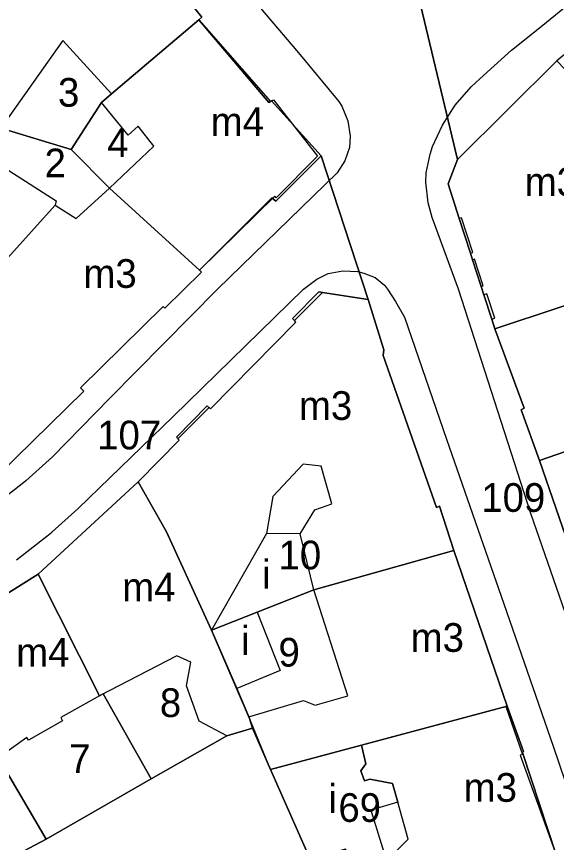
# Model space of a CAD drawing. Extents: x -304109 to -273954, y 21500 to 39796.
# Drawn here: x -293267.1 to -293210.6, y 30692.2 to 30778.5 of the extents above; entities that cross this region are included whole.
import ezdxf

# ---------------------------------------------------------------- set-up
doc = ezdxf.new("R2010")
doc.units = 0
for name, color, linetype in [('Budynki', 7, 'Continuous'), ('Budynki - opisy', 7, 'Continuous'), ('Działki', 7, 'Continuous'), ('Działki - numery', 7, 'Continuous'), ('krawedzie_ulic', 7, 'Continuous')]:
    doc.layers.add(name, color=color, linetype=linetype)

msp = doc.modelspace()

# ---------------------------------------------------------------- linework, layer by layer
at = {"layer": 'Budynki'}
for points in [[(-293268.71, 30766.84), (-293279.41, 30775.39), (-293273.131, 30784.903), (-293273.196, 30784.999), (-293268.429, 30791.914), (-293268.172, 30791.785), (-293265.498, 30795.814), (-293262.35, 30795.84), (-293258.09, 30790.79), (-293258.34, 30790.57), (-293250.97, 30781.84), (-293250.63, 30782.1), (-293247.69, 30778.42), (-293248.01, 30778.151), (-293257.15, 30770.41), (-293262.25, 30775.99)], [(-293247.95, 30751.98), (-293247.951, 30751.98), (-293257.36, 30760.57), (-293252.74, 30764.95), (-293254.36, 30767.02), (-293255.42, 30766.11), (-293258.21, 30769.52), (-293257.149, 30770.408), (-293248.011, 30778.147), (-293240.537, 30769.611), (-293240.215, 30769.805), (-293235.609, 30763.906), (-293239.93, 30759.561), (-293240.075, 30759.706)], [(-293296.97, 30750.81), (-293288.64, 30762.9), (-293288.27, 30762.65), (-293281.98, 30771.77), (-293282.27, 30771.97), (-293279.8, 30775.55), (-293279.41, 30775.39), (-293268.71, 30766.84), (-293270.65, 30764.13), (-293262.95, 30759.23), (-293263.03, 30758.78), (-293272.652, 30748.101), (-293283.314, 30756.567), (-293291.197, 30746.489)], [(-293217.07, 30745.84), (-293217.39, 30746.85), (-293217.06, 30746.95), (-293217.887, 30749.507), (-293218.22, 30749.4), (-293218.5, 30750.28), (-293218.3, 30750.35), (-293219.19, 30753.12), (-293219.39, 30753.05), (-293219.62, 30753.75), (-293219.38, 30753.83), (-293220.55, 30757.45), (-293220.79, 30757.38), (-293221.95, 30761), (-293220.96, 30763.56), (-293210.59, 30773.85), (-293201.14, 30764.04), (-293204.35, 30761.15), (-293206.55, 30760.37), (-293207.23, 30760.86), (-293208.69, 30759.47), (-293208.03, 30757.5), (-293206.07, 30758), (-293203.28, 30750.43)], [(-293270.78, 30728.85), (-293275.03, 30734.37), (-293291.197, 30746.489), (-293283.314, 30756.563), (-293272.652, 30748.101), (-293263.03, 30758.78), (-293260.83, 30757.4), (-293257.36, 30760.57), (-293247.951, 30751.98), (-293247.95, 30751.98), (-293247.73, 30751.78), (-293251.56, 30748.02), (-293251.74, 30748.2), (-293260.39, 30739.69), (-293260.06, 30739.35)], [(-293217.07, 30745.84), (-293203.28, 30750.43), (-293201.23, 30744.6), (-293202, 30743.71), (-293201.73, 30741.94), (-293200.31, 30741.28), (-293195.07, 30745.45), (-293195.99, 30746.53), (-293189.97, 30751.5), (-293186.32, 30747.56), (-293199.8, 30736.44), (-293212.38, 30732.09), (-293214.32, 30737.4), (-293214.01, 30737.56)], [(-293221.34, 30722.68), (-293235.98, 30718.58), (-293237.42, 30724.41), (-293235.89, 30726.94), (-293234.11, 30727.54), (-293235.22, 30731.49), (-293237.12, 30731.71), (-293240.28, 30728.32), (-293240.95, 30724.45), (-293246.68, 30714.34), (-293251.41, 30724.62), (-293254.38, 30729.85), (-293250.06, 30734.22), (-293250.207, 30734.363), (-293246.952, 30737.638), (-293246.81, 30737.5), (-293237.87, 30746.55), (-293238.005, 30746.705), (-293235.078, 30749.651), (-293230.32, 30748.93), (-293228.68, 30743.66), (-293228.75, 30743.06), (-293223.15, 30727.17), (-293222.85, 30727.3)], [(-293212.38, 30732.09), (-293199.8, 30736.44), (-293186.32, 30747.56), (-293181.17, 30741.72), (-293191.33, 30734.03), (-293192.41, 30735.5), (-293197.11, 30731.6), (-293193.16, 30721.91), (-293207.28, 30717.24)], [(-293246.68, 30714.34), (-293244.06, 30708.24), (-293242.8, 30705.29), (-293242.4, 30704.1), (-293245.1, 30703.3), (-293247.97, 30704.84), (-293249.31, 30708.529), (-293248.86, 30710.99), (-293250.32, 30711.66), (-293258.41, 30707.47), (-293264.81, 30720.2), (-293254.38, 30729.85), (-293251.41, 30724.62)], [(-293240.95, 30724.45), (-293246.68, 30714.34), (-293241.93, 30716.22), (-293235.98, 30718.58), (-293237.42, 30724.41)], [(-293235.98, 30718.58), (-293221.34, 30722.68), (-293215.78, 30706.41), (-293240.51, 30699.8), (-293242.8, 30705.29), (-293237.08, 30707), (-293235.86, 30706.52), (-293232.42, 30707.48)], [(-293276, 30713.2), (-293264.81, 30720.2), (-293258.41, 30707.47), (-293262.46, 30705.207), (-293262.27, 30704.87), (-293265.84, 30702.85), (-293266.003, 30703.129), (-293269, 30701)], [(-293241.93, 30716.22), (-293239.53, 30710.13), (-293244.06, 30708.24), (-293246.68, 30714.34)], [(-293210.64, 30690.88), (-293233.82, 30684.15), (-293235.2, 30687.7), (-293236.39, 30690.41), (-293232.69, 30691.46), (-293232.21, 30690.04), (-293228.644, 30691.035), (-293228.08, 30691.19), (-293227.63, 30691.01), (-293226.14, 30692.5), (-293227.21, 30696.358), (-293227.78, 30698.31), (-293230.13, 30698.79), (-293230.68, 30698.6), (-293231.06, 30699.65), (-293230.57, 30700.39), (-293231.01, 30702.32), (-293215.906, 30706.369), (-293214.182, 30701.361), (-293214.422, 30701.279)], [(-293240.51, 30699.8), (-293231.01, 30702.32), (-293230.57, 30700.39), (-293231.06, 30699.65), (-293230.68, 30698.6), (-293230.13, 30698.79), (-293227.78, 30698.31), (-293227.21, 30696.358), (-293230.03, 30695.532), (-293228.644, 30691.035), (-293232.21, 30690.04), (-293232.69, 30691.46), (-293236.39, 30690.41)]]:
    msp.add_lwpolyline(points, close=True, dxfattribs=at)
at = {"layer": 'Działki'}
for points in [[(-293175.49, 30803.39), (-293188.78, 30792.05), (-293196.76, 30785.4), (-293197.38, 30785.88), (-293202.38, 30781.78), (-293201.91, 30781.09), (-293210.59, 30773.85), (-293220.96, 30763.56), (-293225.38, 30782.1), (-293212.59, 30792.47), (-293203.07, 30800.44), (-293193.93, 30808.33), (-293183.98, 30816.4), (-293175.67, 30828.1), (-293163.58, 30844.55), (-293155, 30857.31)], [(-293210.64, 30690.88), (-293214.17, 30701.56), (-293214.05, 30701.66), (-293215.78, 30706.41), (-293221.34, 30722.68), (-293222.85, 30727.3), (-293223.15, 30727.17), (-293228.75, 30743.06), (-293228.68, 30743.66), (-293230.32, 30748.93), (-293235.24, 30763.92), (-293240.41, 30769.69), (-293240.71, 30769.5), (-293248.01, 30778.15), (-293247.69, 30778.42), (-293250.63, 30782.1)], [(-293225.38, 30782.1), (-293220.96, 30763.56), (-293221.95, 30761), (-293220.79, 30757.38), (-293219.62, 30753.75), (-293219.39, 30753.05), (-293218.5, 30750.28), (-293218.22, 30749.4), (-293217.39, 30746.85), (-293217.07, 30745.84), (-293214.01, 30737.56), (-293214.32, 30737.4), (-293212.38, 30732.09), (-293207.28, 30717.24), (-293202.29, 30702.83), (-293196.21, 30686.07)], [(-293270.78, 30728.85), (-293260.06, 30739.35), (-293260.39, 30739.69), (-293251.74, 30748.2), (-293251.56, 30748.02), (-293247.73, 30751.78), (-293247.95, 30751.98), (-293240.37, 30759.56), (-293239.98, 30759.18), (-293235.24, 30763.92), (-293230.32, 30748.93), (-293234.84, 30749.61), (-293235.47, 30749.71), (-293238.21, 30746.94), (-293237.87, 30746.55), (-293246.81, 30737.5), (-293247.13, 30737.81), (-293250.37, 30734.52), (-293250.06, 30734.22), (-293254.38, 30729.85), (-293264.81, 30720.2), (-293276, 30713.2)]]:
    msp.add_lwpolyline(points, dxfattribs=at)
for points in [[(-293265.5, 30795.81), (-293262.35, 30795.84), (-293258.09, 30790.79), (-293258.34, 30790.57), (-293250.97, 30781.84), (-293250.63, 30782.1), (-293247.69, 30778.42), (-293248.01, 30778.15), (-293257.15, 30770.41), (-293258.21, 30769.52), (-293261.38, 30764.59), (-293268.71, 30766.84), (-293279.41, 30775.39), (-293273.13, 30784.9), (-293273.2, 30785), (-293268.43, 30791.91), (-293268.17, 30791.79)], [(-293247.95, 30751.98), (-293257.36, 30760.57), (-293261.38, 30764.59), (-293258.21, 30769.52), (-293257.15, 30770.41), (-293248.01, 30778.15), (-293240.71, 30769.5), (-293240.41, 30769.69), (-293235.24, 30763.92), (-293239.98, 30759.18), (-293240.37, 30759.56)], [(-293261.38, 30764.59), (-293257.36, 30760.57), (-293247.95, 30751.98), (-293247.73, 30751.78), (-293251.56, 30748.02), (-293251.74, 30748.2), (-293260.39, 30739.69), (-293260.06, 30739.35), (-293270.78, 30728.85), (-293285.11, 30720.83), (-293289.85, 30727.66), (-293290.99, 30730.35), (-293295.09, 30733.45), (-293304.14, 30740.42), (-293303.62, 30741.3), (-293303.34, 30741.06), (-293296.97, 30750.82), (-293288.64, 30762.9), (-293288.27, 30762.65), (-293281.98, 30771.77), (-293282.27, 30771.97), (-293279.8, 30775.55), (-293279.41, 30775.39), (-293268.71, 30766.84)], [(-293210.59, 30773.85), (-293201.14, 30764.04), (-293192.23, 30753.94), (-293203.28, 30750.43), (-293217.07, 30745.84), (-293217.39, 30746.85), (-293218.22, 30749.4), (-293218.5, 30750.28), (-293219.39, 30753.05), (-293219.62, 30753.75), (-293220.79, 30757.38), (-293221.95, 30761), (-293220.96, 30763.56)], [(-293212.38, 30732.09), (-293214.32, 30737.4), (-293214.01, 30737.56), (-293217.07, 30745.84), (-293203.28, 30750.43), (-293192.23, 30753.94), (-293189.97, 30751.5), (-293186.32, 30747.56), (-293199.8, 30736.44)], [(-293246.68, 30714.34), (-293251.41, 30724.62), (-293254.38, 30729.85), (-293250.06, 30734.22), (-293250.37, 30734.52), (-293247.13, 30737.81), (-293246.81, 30737.5), (-293237.87, 30746.55), (-293238.21, 30746.94), (-293235.47, 30749.71), (-293234.84, 30749.61), (-293230.32, 30748.93), (-293228.68, 30743.66), (-293228.75, 30743.06), (-293223.15, 30727.17), (-293222.85, 30727.3), (-293221.34, 30722.68), (-293235.98, 30718.58)], [(-293212.38, 30732.09), (-293199.8, 30736.44), (-293186.32, 30747.56), (-293181.17, 30741.72), (-293177.01, 30737.05), (-293176.65, 30736.63), (-293193.16, 30721.91), (-293207.28, 30717.24)], [(-293246.68, 30714.34), (-293242.73, 30705.12), (-293242.4, 30704.1), (-293245.1, 30703.3), (-293253, 30698.8), (-293258.01, 30707.68), (-293258.41, 30707.47), (-293264.81, 30720.2), (-293254.38, 30729.85), (-293251.41, 30724.62)], [(-293242.4, 30704.1), (-293242.73, 30705.12), (-293246.68, 30714.34), (-293235.98, 30718.58), (-293221.34, 30722.68), (-293215.78, 30706.41), (-293231.01, 30702.32), (-293240.51, 30699.8)], [(-293264, 30692.5), (-293269, 30701), (-293276, 30713.2), (-293264.81, 30720.2), (-293258.41, 30707.47), (-293258.01, 30707.68), (-293253, 30698.8)], [(-293276, 30713.2), (-293269, 30701), (-293264, 30692.5), (-293271.6, 30688.5), (-293280.85, 30694.5), (-293288.2, 30705.9)], [(-293210.64, 30690.88), (-293233.82, 30684.15), (-293235.2, 30687.7), (-293236.39, 30690.41), (-293240.51, 30699.8), (-293231.01, 30702.32), (-293215.78, 30706.41), (-293214.05, 30701.66), (-293214.17, 30701.56)], [(-293294, 30678.7), (-293280.5, 30682.37), (-293270.8, 30685), (-293271.6, 30688.5), (-293264, 30692.5), (-293253, 30698.8), (-293245.1, 30703.3), (-293242.4, 30704.1), (-293240.51, 30699.8), (-293236.39, 30690.41), (-293235.2, 30687.7), (-293233.82, 30684.15), (-293232.4, 30680.5), (-293232.64, 30680.4), (-293235.94, 30678.94), (-293236.32, 30678.77), (-293240.38, 30676.98), (-293243.35, 30675.67), (-293254.13, 30671.5), (-293257.32, 30670.15), (-293266.49, 30666.21), (-293288.3, 30658.59)]]:
    msp.add_lwpolyline(points, close=True, dxfattribs=at)
at = {"layer": 'krawedzie_ulic'}
for points in [[(-293267.102, 30797.817), (-293265.621, 30798.775), (-293264.335, 30799.277), (-293262.637, 30799.562), (-293260.919, 30799.449), (-293259.847, 30799.168), (-293258.431, 30798.69), (-293257.191, 30797.855), (-293256.496, 30797.116), (-293245.972, 30784.572), (-293237.593, 30774.707), (-293233.369, 30769.618), (-293233.061, 30769.124), (-293232.43, 30767.605), (-293232.184, 30765.979), (-293232.273, 30764.822), (-293232.735, 30763.4), (-293233.555, 30762.149), (-293246.064, 30750), (-293257.368, 30738.573), (-293263.321, 30732.481), (-293266.125, 30729.95), (-293266.489, 30729.658), (-293269.88, 30727.036)], [(-293200, 30687.752), (-293202.07, 30693.997), (-293207.04, 30708.446), (-293213.315, 30726.534), (-293220.877, 30750), (-293223.626, 30757.498), (-293224.035, 30759.008), (-293224.275, 30761.194), (-293224.23, 30762.157), (-293223.843, 30764.125), (-293223.58, 30764.905), (-293222.541, 30767.157), (-293221.226, 30769.216), (-293219.531, 30771.148), (-293218.626, 30771.985), (-293217.124, 30773.344), (-293215.307, 30774.965), (-293212.227, 30777.446), (-293200, 30787.432)], [(-293267.097, 30721.701), (-293263.929, 30724.166), (-293263.382, 30724.595), (-293260.628, 30727.056), (-293250.704, 30736.688), (-293237.077, 30750), (-293235.682, 30751.053), (-293234.498, 30751.62), (-293232.973, 30751.923), (-293231.421, 30751.829), (-293230.769, 30751.666), (-293229.588, 30751.208), (-293228.608, 30750.406), (-293228.29, 30750), (-293227.466, 30748.717), (-293226.501, 30747.066), (-293222.115, 30734.314), (-293216.133, 30717.097), (-293210.96, 30702.224), (-293203.762, 30680.987)]]:
    msp.add_lwpolyline(points, dxfattribs=at)

# ---------------------------------------------------------------- texts
at = {"layer": 'Budynki - opisy'}
for s, p in [('m4', (-293246.774, 30766.017)), ('m3', (-293213.931, 30759.719)), ('m3', (-293260.086, 30750.132)), ('m3', (-293237.549, 30736.329)), ('i', (-293241.391, 30718.701)), ('m4', (-293256.033, 30717.355)), ('i', (-293243.59, 30711.771)), ('m3', (-293225.864, 30712.085)), ('m4', (-293267.123, 30710.539)), ('m3', (-293220.319, 30696.408)), ('i', (-293234.461, 30695.236))]:
    msp.add_text(s, height=3, dxfattribs=at).set_placement(p)
at = {"layer": 'Działki - numery'}
for s, p in [('3', (-293262.747, 30769.071)), ('4', (-293257.596, 30763.801)), ('2', (-293264.151, 30761.693)), ('107', (-293258.65, 30733.25)), ('109', (-293218.479, 30726.719)), ('10', (-293239.687, 30720.705)), ('9', (-293239.687, 30710.541)), ('8', (-293252.095, 30705.271)), ('7', (-293261.576, 30699.415)), ('69', (-293233.426, 30694.308))]:
    msp.add_text(s, height=3, dxfattribs=at).set_placement(p)

doc.saveas('drawing.dxf')
